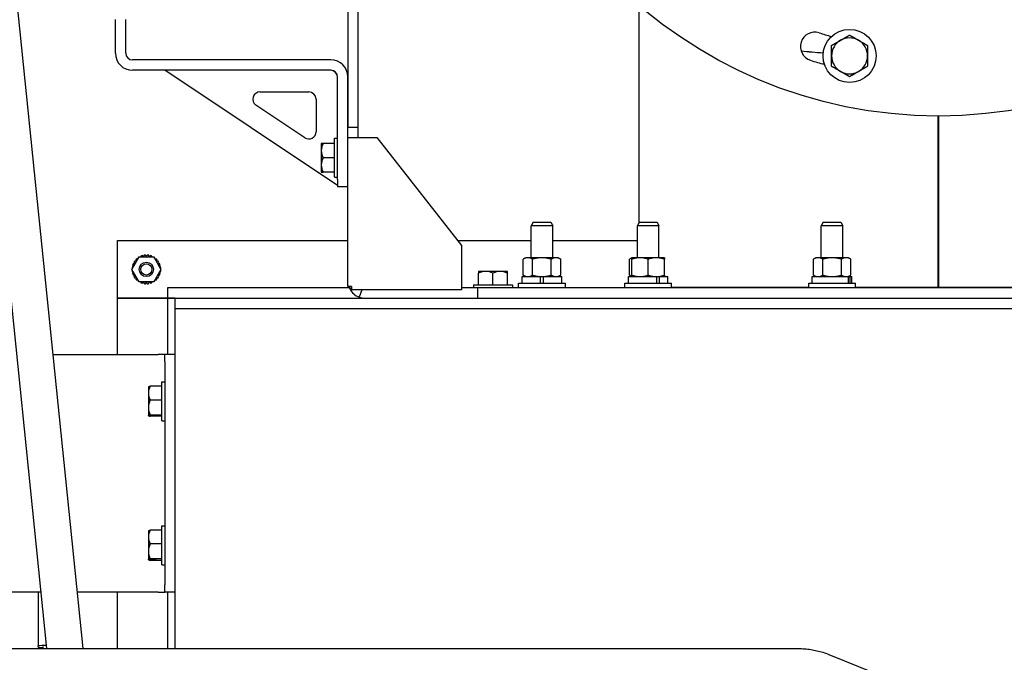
# Model space of a CAD drawing. Header units: inches. Extents: x 18 to 846, y -67 to 561.
# Tile 317 of 656: x 277 to 294, y 491 to 502. Entities that reach past the tile are written whole.
import ezdxf

# ---------------------------------------------------------------- set-up
doc = ezdxf.new("R2010")
doc.units = ezdxf.units.IN
doc.header["$LTSCALE"] = 24
doc.header["$MEASUREMENT"] = 0
doc.layers.add('Dimension (ANSI)', color=7, linetype='Continuous', lineweight=25)
doc.layers.add('Visible (ANSI)', color=7, linetype='Continuous', lineweight=30)
doc.styles.add('Note Text (ANSI)', font='tahoma.ttf')
doc.dimstyles.new('SB Fraction-16 (ANSI)', dxfattribs={"dimscale": 24, "dimtxt": 0.125, "dimasz": 0.098425, "dimexe": 0.125, "dimexo": 0.0625, "dimgap": 0.031496, "dimtad": 0, "dimtih": 1, "dimtoh": 1, "dimdec": 4, "dimrnd": 1e-08, "dimzin": 0, "dimdsep": 46, "dimlunit": 5, "dimtxsty": 'Note Text (ANSI)', "dimcen": 0.09, "dimdle": 0.393701, "dimclrd": 256, "dimclre": 256, "dimclrt": 256, "dimadec": 0, "dimazin": 3, "dimtfac": 0.96, "dimtofl": 0, "dimtmove": 0, "dimatfit": 3, "dimfxl": 1, "dimfrac": 2, "dimtolj": 1, "dimtzin": 12, "dimlwd": -1, "dimlwe": -1, "dimarcsym": 0})

# ---------------------------------------------------------------- blocks, each defined once
blk = doc.blocks.new('*D18')
at = {"layer": 'Defpoints', "color": 0, "transparency": 16777216}
for p in [(331.678, 544.007), (242.86, 406.007), (331.678, 406.007)]:
    blk.add_point(p, dxfattribs=at)
at = {"layer": 'Dimension (ANSI)', "transparency": 16777216}
for p, q in [((330.178, 544.007), (239.86, 544.007)), ((242.86, 541.645), (242.86, 486.331)), ((242.86, 408.369), (242.86, 481.682)), ((330.178, 406.007), (239.86, 406.007))]:
    blk.add_line(p, q, dxfattribs=at)
for points in [[(242.466, 541.645), (243.253, 541.645), (242.86, 544.007)], [(242.466, 408.369), (243.253, 408.369), (242.86, 406.007)]]:
    blk.add_solid(points, dxfattribs=at)
at = {"layer": 'Dimension (ANSI)', "transparency": 16777216, "insert": (239.783, 485.575), "char_height": 3, "attachment_point": 1, "style": 'Note Text (ANSI)'}
blk.add_mtext('\\A1;138', dxfattribs=at)

msp = doc.modelspace()

# ---------------------------------------------------------------- linework, layer by layer
at = {"layer": 'Visible (ANSI)'}
for p, q in [((282.45699, 503.4841), (282.45699, 500.61617)), ((282.63629, 500.61617), (282.63629, 502.92847)), ((276.08391, 502.7116), (277.22521, 491.56559)), ((276.70566, 502.77526), (277.85348, 491.56559)), ((287.50729, 502.72713), (287.50729, 498.95186)), ((278.41867, 501.89774), (278.41867, 502.4841)), ((278.59797, 501.89774), (278.59797, 502.4841)), ((282.15969, 501.77974), (278.71597, 501.77974)), ((282.15969, 501.60044), (278.71597, 501.60044)), ((282.27769, 499.60044), (279.27769, 501.60044)), ((282.27769, 499.70808), (282.27769, 501.48244)), ((282.45699, 500.43617), (282.45699, 501.48244)), ((280.92908, 501.22544), (281.77769, 501.22544)), ((281.90269, 501.10044), (281.90269, 500.5347)), ((281.70835, 500.43069), (280.85974, 500.99643)), ((292.70199, 497.83203), (292.70199, 500.80686)), ((292.71199, 500.80686), (292.71199, 497.83203)), ((282.45699, 500.61617), (282.63629, 500.61617)), ((282.63629, 500.43617), (282.63629, 500.61617)), ((282.22269, 499.74508), (282.22269, 500.42108)), ((282.22269, 500.42108), (282.27769, 500.42108)), ((282.45699, 500.43617), (282.75429, 500.43617)), ((282.45699, 497.94304), (282.45699, 500.43617)), ((282.75429, 500.43617), (282.95681, 500.43617)), ((282.95681, 500.43617), (284.43001, 498.55769)), ((281.99269, 500.32953), (281.99269, 500.20808)), ((282.0235, 500.33308), (281.9952, 500.33308)), ((282.22269, 500.33308), (282.0235, 500.33308)), ((281.99269, 500.20808), (281.99269, 499.95808)), ((282.22269, 500.08308), (282.0235, 500.08308)), ((281.99269, 499.95808), (281.99269, 499.83663)), ((281.9952, 499.83308), (282.0235, 499.83308)), ((282.22269, 499.83308), (282.0235, 499.83308)), ((282.22269, 499.74508), (282.27769, 499.74508)), ((282.27769, 499.70808), (282.27769, 499.58308)), ((282.27769, 499.58308), (282.45699, 499.58308)), ((285.6711, 498.96644), (285.63727, 498.90394)), ((286.01227, 498.90394), (285.63727, 498.90394)), ((285.63727, 498.34804), (285.63727, 498.90394)), ((285.6711, 498.96644), (285.97844, 498.96644)), ((285.97844, 498.96644), (286.01227, 498.90394)), ((286.01227, 498.34804), (286.01227, 498.90394)), ((287.51519, 498.96644), (287.48136, 498.90394)), ((287.85636, 498.90394), (287.48136, 498.90394)), ((287.48136, 498.34804), (287.48136, 498.90394)), ((287.51519, 498.96644), (287.82253, 498.96644)), ((287.82253, 498.96644), (287.85636, 498.90394)), ((287.85636, 498.34804), (287.85636, 498.90394)), ((290.70924, 498.96644), (290.67541, 498.90394)), ((291.05041, 498.90394), (290.67541, 498.90394)), ((290.67541, 498.34804), (290.67541, 498.90394)), ((290.70924, 498.96644), (291.01658, 498.96644)), ((291.01658, 498.96644), (291.05041, 498.90394)), ((291.05041, 498.34804), (291.05041, 498.90394)), ((278.45699, 498.64574), (282.45699, 498.64574)), ((278.45699, 497.64574), (278.45699, 498.64574)), ((284.36096, 498.64574), (285.63727, 498.64574)), ((284.43001, 498.55769), (284.43001, 497.7884)), ((286.01227, 498.64574), (287.48136, 498.64574)), ((278.7044, 498.14574), (278.8307, 498.36449)), ((278.81313, 498.3502), (278.81506, 498.3374)), ((278.8307, 498.36449), (279.08329, 498.36449)), ((278.86223, 498.37709), (278.86129, 498.36449)), ((278.90651, 498.36449), (278.88684, 498.3857)), ((278.91609, 498.39237), (278.90749, 498.36449)), ((278.95699, 498.36931), (278.94199, 498.39529)), ((278.97199, 498.39529), (278.95699, 498.36931)), ((279.0065, 498.36449), (278.9979, 498.39237)), ((279.02715, 498.3857), (279.00747, 498.36449)), ((279.0527, 498.36449), (279.05175, 498.37709)), ((279.08329, 498.36449), (279.20958, 498.14574)), ((279.09893, 498.3374), (279.10086, 498.3502)), ((285.54327, 498.34804), (285.49972, 498.3229)), ((285.58098, 498.34804), (285.54327, 498.34804)), ((285.82477, 498.34804), (285.58098, 498.34804)), ((286.06856, 498.34804), (285.82477, 498.34804)), ((286.10627, 498.34804), (286.06856, 498.34804)), ((286.10627, 498.34804), (286.14982, 498.3229)), ((287.38736, 498.34804), (287.34381, 498.3229)), ((287.52811, 498.34804), (287.38736, 498.34804)), ((287.80961, 498.34804), (287.52811, 498.34804)), ((287.95036, 498.34804), (287.80961, 498.34804)), ((290.58141, 498.34804), (290.53786, 498.3229)), ((290.61912, 498.34804), (290.58141, 498.34804)), ((290.86291, 498.34804), (290.61912, 498.34804)), ((291.10669, 498.34804), (290.86291, 498.34804)), ((291.14441, 498.34804), (291.10669, 498.34804)), ((291.14441, 498.34804), (291.18795, 498.3229)), ((278.73184, 498.19327), (278.71036, 498.18665)), ((278.71704, 498.21589), (278.73518, 498.19906)), ((278.75556, 498.24274), (278.72565, 498.2405)), ((278.73866, 498.26753), (278.75556, 498.24274)), ((278.7822, 498.28513), (278.75253, 498.28961)), ((278.77124, 498.31306), (278.7822, 498.28513)), ((278.80759, 498.32446), (278.78967, 498.33149)), ((279.12431, 498.33149), (279.1064, 498.32446)), ((279.13179, 498.28513), (279.14275, 498.31306)), ((279.16145, 498.28961), (279.13179, 498.28513)), ((279.15842, 498.24274), (279.17532, 498.26753)), ((279.18834, 498.2405), (279.15842, 498.24274)), ((279.1788, 498.19906), (279.19695, 498.21589)), ((279.20362, 498.18665), (279.18214, 498.19327)), ((285.49972, 498.04518), (285.49972, 498.3229)), ((285.66225, 498.04518), (285.66225, 498.3229)), ((285.98729, 498.04518), (285.98729, 498.3229)), ((286.14982, 498.04518), (286.14982, 498.3229)), ((287.34381, 498.04518), (287.34381, 498.3229)), ((287.38736, 498.04518), (287.38736, 498.3229)), ((287.66886, 498.04518), (287.66886, 498.3229)), ((287.95036, 498.04518), (287.95036, 498.3229)), ((290.53786, 498.04518), (290.53786, 498.3229)), ((290.70038, 498.04518), (290.70038, 498.3229)), ((291.02543, 498.04518), (291.02543, 498.3229)), ((291.18795, 498.04518), (291.18795, 498.3229)), ((278.8307, 497.92699), (278.7044, 498.14574)), ((278.70744, 498.16074), (278.71166, 498.15831)), ((278.71166, 498.13317), (278.70744, 498.13074)), ((278.71036, 498.10483), (278.73184, 498.09821)), ((278.73518, 498.09242), (278.71704, 498.07559)), ((278.72565, 498.05098), (278.75556, 498.04874)), ((278.75556, 498.04874), (278.73866, 498.02395)), ((278.75253, 498.00188), (278.7822, 498.00635)), ((278.7822, 498.00635), (278.77124, 497.97842)), ((279.20958, 498.14574), (279.08329, 497.92699)), ((279.13179, 498.00635), (279.16145, 498.00188)), ((279.14275, 497.97842), (279.13179, 498.00635)), ((279.15842, 498.04874), (279.18834, 498.05098)), ((279.17532, 498.02395), (279.15842, 498.04874)), ((279.19695, 498.07559), (279.1788, 498.09242)), ((279.18214, 498.09821), (279.20362, 498.10483)), ((279.20233, 498.15831), (279.20654, 498.16074)), ((279.20654, 498.13074), (279.20233, 498.13317)), ((284.72465, 498.10754), (284.72465, 498.07924)), ((284.72465, 497.88004), (284.72465, 498.07924)), ((284.84965, 498.11004), (284.72821, 498.11004)), ((285.09965, 498.11004), (284.84965, 498.11004)), ((284.97465, 497.88004), (284.97465, 498.07924)), ((285.2211, 498.11004), (285.09965, 498.11004)), ((285.22465, 498.07924), (285.22465, 498.10754)), ((285.22465, 497.88004), (285.22465, 498.07924)), ((285.48077, 498.02004), (285.80177, 498.02004)), ((285.48077, 497.90504), (285.48077, 498.02004)), ((285.54327, 498.02004), (285.49972, 498.04518)), ((285.80177, 497.90504), (285.80177, 498.02004)), ((285.80177, 498.02004), (285.82477, 498.02004)), ((285.82477, 498.02004), (285.84777, 498.02004)), ((285.84777, 498.02004), (285.84777, 497.90504)), ((285.84777, 498.02004), (286.16877, 498.02004)), ((286.10627, 498.02004), (286.14982, 498.04518)), ((286.16877, 497.90504), (286.16877, 498.02004)), ((287.32486, 498.02004), (287.82055, 498.02004)), ((287.32486, 497.90504), (287.32486, 498.02004)), ((287.38736, 498.02004), (287.34381, 498.04518)), ((287.82055, 497.90504), (287.82055, 498.02004)), ((287.82055, 498.02004), (287.82905, 498.02004)), ((287.82905, 498.02004), (287.86039, 498.02004)), ((287.86039, 498.02004), (287.86039, 497.90504)), ((287.86039, 498.02004), (288.01286, 498.02004)), ((288.01286, 497.90504), (288.01286, 498.02004)), ((290.51891, 498.02004), (291.14865, 498.02004)), ((290.51891, 497.90504), (290.51891, 498.02004)), ((290.58141, 498.02004), (290.53786, 498.04518)), ((291.14441, 498.02004), (291.18795, 498.04518)), ((291.14865, 497.90504), (291.14865, 498.02004)), ((291.14865, 498.02004), (291.17165, 498.02004)), ((291.17165, 498.02004), (291.17165, 497.90504)), ((291.17165, 498.02004), (291.20691, 498.02004)), ((291.20691, 497.90504), (291.20691, 498.02004)), ((278.78967, 497.95999), (278.80759, 497.96702)), ((278.81506, 497.95408), (278.81313, 497.94128)), ((279.08329, 497.92699), (278.8307, 497.92699)), ((278.86129, 497.92699), (278.86223, 497.9144)), ((278.88684, 497.90579), (278.90651, 497.92699)), ((278.90749, 497.92699), (278.91609, 497.89911)), ((278.94199, 497.89619), (278.95699, 497.92217)), ((278.95699, 497.92217), (278.97199, 497.89619)), ((278.9979, 497.89911), (279.0065, 497.92699)), ((279.00747, 497.92699), (279.02715, 497.90579)), ((279.05175, 497.9144), (279.0527, 497.92699)), ((279.10086, 497.94128), (279.09893, 497.95408)), ((279.1064, 497.96702), (279.12431, 497.95999)), ((279.33199, 497.64574), (279.33199, 497.83217)), ((279.33199, 497.83217), (282.47844, 497.83217)), ((282.45699, 497.8509), (282.45699, 497.94304)), ((282.51878, 497.8509), (282.45699, 497.8509)), ((282.51878, 497.82401), (282.48896, 497.80894)), ((282.51878, 497.8509), (282.51878, 497.7884)), ((284.43001, 497.83217), (284.63665, 497.83217)), ((284.70699, 497.82504), (284.43001, 497.82504)), ((284.63665, 497.88004), (285.31265, 497.88004)), ((284.63665, 497.88004), (284.63665, 497.82504)), ((300.70699, 497.82504), (284.70699, 497.82504)), ((284.70699, 497.82504), (284.70699, 497.64574)), ((285.31265, 497.88004), (285.31265, 497.82504)), ((285.31265, 497.83217), (285.41827, 497.83217)), ((285.41827, 497.90504), (286.23127, 497.90504)), ((285.41827, 497.82504), (285.41827, 497.90504)), ((286.23127, 497.82504), (286.23127, 497.90504)), ((286.23127, 497.83217), (287.26236, 497.83217)), ((287.26236, 497.90504), (288.07536, 497.90504)), ((287.26236, 497.82504), (287.26236, 497.90504)), ((288.07536, 497.82504), (288.07536, 497.90504)), ((290.45641, 497.83203), (288.07536, 497.83203)), ((290.45641, 497.90504), (291.26941, 497.90504)), ((290.45641, 497.82504), (290.45641, 497.90504)), ((291.26941, 497.82504), (291.26941, 497.90504)), ((292.70199, 497.83203), (291.26941, 497.83203)), ((292.71199, 497.83203), (292.70199, 497.83203)), ((294.14458, 497.83203), (292.71199, 497.83203)), ((282.75429, 497.7884), (282.51878, 497.7884)), ((282.69769, 497.7884), (282.6521, 497.66386)), ((284.43001, 497.7884), (282.75429, 497.7884)), ((278.45699, 497.64614), (279.33199, 497.64614)), ((278.45699, 496.66894), (278.45699, 497.64614)), ((279.33199, 497.64574), (278.45699, 497.64574)), ((279.33199, 496.66894), (279.33199, 497.64614)), ((279.33199, 497.64614), (279.45699, 497.64614)), ((279.45699, 497.64574), (279.33199, 497.64574)), ((279.45699, 497.64614), (279.45699, 497.64574)), ((279.45699, 497.64574), (305.95699, 497.64574)), ((279.45699, 497.46644), (279.45699, 497.64574)), ((279.45699, 491.56559), (279.45699, 497.46644)), ((279.45699, 497.46644), (305.95699, 497.46644)), ((277.33092, 496.66894), (279.15969, 496.66894)), ((279.27769, 496.66894), (279.15969, 496.66894)), ((279.27769, 496.54394), (279.27769, 496.66894)), ((279.45699, 496.66894), (279.27769, 496.66894)), ((279.27769, 496.54394), (279.27769, 492.66894)), ((279.22269, 496.11666), (279.0235, 496.11666)), ((279.22269, 495.51844), (279.22269, 496.19444)), ((279.22269, 496.19444), (279.27769, 496.19444)), ((278.99269, 496.10536), (278.99269, 495.99749)), ((278.99269, 495.99749), (278.99269, 495.74821)), ((279.22269, 495.87832), (279.0235, 495.87832)), ((278.99269, 495.74821), (278.99269, 495.61389)), ((278.99269, 495.60752), (278.99269, 495.61389)), ((278.9952, 495.61034), (279.11469, 495.61034)), ((279.11469, 495.60398), (278.9952, 495.60398)), ((279.22269, 495.6181), (279.0235, 495.6181)), ((279.11469, 495.61034), (279.11469, 495.60398)), ((279.22269, 495.59622), (279.0235, 495.59622)), ((279.22269, 495.51844), (279.27769, 495.51844)), ((278.99269, 493.60566), (278.99269, 493.50039)), ((279.22269, 493.6184), (279.0235, 493.6184)), ((279.22269, 493.01844), (279.22269, 493.69444)), ((279.22269, 493.69444), (279.27769, 493.69444)), ((278.99269, 493.50039), (278.99269, 493.2514)), ((279.22269, 493.38238), (279.0235, 493.38238)), ((278.99269, 493.2514), (278.99269, 493.11476)), ((278.99269, 493.10722), (278.99269, 493.11476)), ((278.9952, 493.11123), (279.11469, 493.11123)), ((279.11469, 493.10368), (278.9952, 493.10368)), ((279.22269, 493.12042), (279.0235, 493.12042)), ((279.22269, 493.09448), (279.0235, 493.09448)), ((279.11469, 493.11123), (279.11469, 493.10368)), ((279.22269, 493.01844), (279.27769, 493.01844)), ((277.12503, 492.54394), (274.06497, 492.54394)), ((277.07499, 492.54394), (277.07499, 491.61166)), ((279.15969, 492.54394), (277.7533, 492.54394)), ((278.45699, 491.56559), (278.45699, 492.54394)), ((279.15969, 492.54394), (279.27769, 492.54394)), ((279.27769, 492.54394), (279.27769, 492.66894)), ((279.45699, 492.54394), (279.27769, 492.54394)), ((279.33199, 491.56559), (279.33199, 492.54394)), ((276.45224, 491.56559), (290.27641, 491.56559)), ((277.07499, 491.58766), (277.07499, 491.61166)), ((277.16749, 491.56559), (277.16749, 491.59966)), ((290.80524, 491.46379), (295.06582, 489.74723))]:
    msp.add_line(p, q, dxfattribs=at)
for centre, radius in [((292.70699, 508.80686), 8), ((291.16646, 501.85039), 0.461), ((278.95599, 498.14574), 0.125), ((278.95599, 498.14574), 0.09794)]:
    msp.add_circle(centre, radius, dxfattribs=at)
for centre, radius, start, end in [((290.5629, 502.01212), 0.25, 72.486826, 252.486826), ((292.70699, 508.80686), 6.875, 252.486826, 254.341962), ((291.16646, 501.85039), 0.3125, 120, 180), ((291.16646, 501.85039), 0.3125, 60, 120), ((291.16646, 501.85039), 0.3125, 0, 60), ((278.71597, 501.89774), 0.2973, 180, 270), ((278.71597, 501.89774), 0.118, 180, 270), ((282.15969, 501.48244), 0.2973, 0, 90), ((292.70699, 508.80686), 7.375, 252.486826, 254.451374), ((291.16646, 501.85039), 0.3125, 180, 240), ((291.16646, 501.85039), 0.3125, 300, 0), ((282.15269, 501.47544), 0.125, 0, 90), ((282.15969, 501.48244), 0.118, 0, 90), ((291.16646, 501.85039), 0.3125, 240, 300), ((280.92908, 501.10044), 0.125, 90, 236.309932), ((281.77769, 501.10044), 0.125, 0, 90), ((281.77769, 500.5347), 0.125, 236.309932, 0), ((282.34625, 500.08308), 0.43097, 144.543448, 145.121318), ((282.34625, 500.08308), 0.43097, 214.878682, 215.456552), ((278.95699, 498.14574), 0.25, 121.044976, 125.131616), ((278.95699, 498.14574), 0.25, 106.296956, 112.274473), ((278.95699, 498.14574), 0.25, 93.439813, 99.41733), ((278.95699, 498.14574), 0.25, 80.58267, 86.560187), ((278.95699, 498.14574), 0.25, 67.725527, 73.703044), ((278.95699, 498.14574), 0.25, 54.868384, 58.955024), ((278.95699, 498.14574), 0.25, 170.58267, 176.560187), ((278.95699, 498.14574), 0.25, 157.725527, 163.703044), ((278.95699, 498.14574), 0.25, 144.868384, 150.845902), ((278.95699, 498.14574), 0.25, 132.011241, 137.988759), ((278.95699, 498.14574), 0.25, 42.011241, 47.988759), ((278.95699, 498.14574), 0.25, 29.154098, 35.131616), ((278.95699, 498.14574), 0.25, 16.296956, 22.274473), ((278.95699, 498.14574), 0.25, 3.439813, 9.41733), ((278.95699, 498.14574), 0.25, 183.439813, 189.41733), ((278.95699, 498.14574), 0.25, 196.296956, 202.274473), ((278.95699, 498.14574), 0.25, 209.154098, 215.131616), ((278.95699, 498.14574), 0.25, 324.868384, 330.845902), ((278.95699, 498.14574), 0.25, 337.725527, 343.703044), ((278.95699, 498.14574), 0.25, 350.58267, 356.560187), ((284.97465, 497.75649), 0.43097, 124.878682, 125.456552), ((284.97465, 497.75649), 0.43097, 54.543448, 55.121318), ((278.95699, 498.14574), 0.25, 222.011241, 227.988759), ((278.95699, 498.14574), 0.25, 234.868384, 238.955024), ((278.95699, 498.14574), 0.25, 247.725527, 253.703044), ((278.95699, 498.14574), 0.25, 260.58267, 266.560187), ((278.95699, 498.14574), 0.25, 273.439813, 279.41733), ((278.95699, 498.14574), 0.25, 286.296956, 292.274473), ((278.95699, 498.14574), 0.25, 301.044976, 305.131616), ((278.95699, 498.14574), 0.25, 312.011241, 317.988759), ((282.75429, 497.94304), 0.2973, 198.054288, 206.812434), ((282.75429, 497.94304), 0.2973, 206.812434, 249.89514), ((282.75429, 497.94304), 0.2973, 249.89514, 270)]:
    msp.add_arc(centre, radius, start, end, dxfattribs=at)
for centre, major_axis, ratio, start_param, end_param in [((292.70699, 502.83017), (-5.1997, 0), 0.19311493, 1.09477438, 1.17629299), ((292.70699, 502.82903), (5.1997, 0), 0.19289574, 4.23637587, 4.31788356), ((282.34625, 500.20808), (-0.35355, 0), 0.8660254, 5.86265097, 6.28318531), ((282.34625, 500.20808), (-0.35355, 0), 0.8660254, 0, 0.42053434), ((282.34625, 499.95808), (-0.35355, 0), 0.8660254, 5.86265097, 6.28318531), ((282.34625, 499.95808), (-0.35355, 0), 0.8660254, 0, 0.42053434), ((284.84965, 497.75649), (0, 0.35355), 0.8660254, 0, 0.42053434), ((284.84965, 497.75649), (0, 0.35355), 0.8660254, 5.86265097, 6.28318531), ((285.09965, 497.75649), (0, 0.35355), 0.8660254, 0, 0.42053434), ((285.09965, 497.75649), (0, 0.35355), 0.8660254, 5.86265097, 6.28318531), ((279.34625, 495.99749), (-0.35355, 0), 0.8256305, 5.86265097, 6.28318531), ((279.34625, 496.10572), (-0.35355, 0), 0.07580599, 5.86265097, 6.16411018), ((279.34625, 495.85962), (-0.43097, 0), 0.99712259, 5.66435173, 5.67443747), ((279.34625, 495.99749), (-0.35355, 0), 0.8256305, 0, 0.42053434), ((279.34625, 495.74821), (-0.35355, 0), 0.90143648, 5.86265097, 6.28318531), ((279.34625, 495.74821), (-0.35355, 0), 0.90143648, 0, 0.42053434), ((279.34625, 495.85962), (0.43097, 0), 0.99712259, 3.7503405, 3.76042623), ((279.34625, 495.85326), (-0.43097, 0), 0.99712259, 0.60874784, 0.61883358), ((279.34625, 495.60716), (-0.35355, 0), 0.07580599, 5.86265097, 6.16411018), ((279.34625, 495.60716), (-0.35355, 0), 0.07580599, 0.11907513, 0.42053434), ((279.34625, 493.50039), (-0.35355, 0), 0.81760279, 5.86265097, 6.28318531), ((279.34625, 493.36021), (-0.43097, 0), 0.99595612, 5.66435173, 5.67443747), ((279.34625, 493.60543), (-0.35355, 0), 0.08984102, 5.86265097, 6.16411018), ((279.34625, 493.50039), (-0.35355, 0), 0.81760279, 0, 0.42053434), ((279.34625, 493.2514), (-0.35355, 0), 0.90744381, 5.86265097, 6.28318531), ((279.34625, 493.2514), (-0.35355, 0), 0.90744381, 0, 0.42053434), ((279.34625, 493.36021), (0.43097, 0), 0.99595612, 3.7503405, 3.76042623), ((279.34625, 493.35267), (-0.43097, 0), 0.99595612, 0.60874784, 0.61883358), ((279.34625, 493.10745), (-0.35355, 0), 0.08984102, 5.86265097, 6.16411018), ((279.34625, 493.10745), (-0.35355, 0), 0.08984102, 0.11907513, 0.42053434), ((277.35499, 491.59966), (0.343, 0), 0.06058837, 1.97604818, 2.52581847), ((277.35499, 491.59966), (-0.343, 0), 0.06058837, 0.61577418, 0.99244131)]:
    msp.add_ellipse(centre, major_axis=major_axis, ratio=ratio, start_param=start_param, end_param=end_param, dxfattribs=at)
for points, weights in [([(290.85396, 502.03082), (290.93769, 502.07916), (291.01021, 502.12103)], [1, 1.0379548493, 1]), ([(291.01021, 502.12103), (291.08273, 502.16289), (291.16646, 502.21124)], [1, 1.0379548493, 1]), ([(291.16646, 502.21124), (291.25019, 502.16289), (291.32271, 502.12103)], [1, 1.0379548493, 1]), ([(291.32271, 502.12103), (291.39523, 502.07916), (291.47896, 502.03082)], [1, 1.0379548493, 1]), ([(290.85396, 501.85039), (290.85396, 501.93413), (290.85396, 502.03082)], [1, 1.0379548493, 1]), ([(291.47896, 502.03082), (291.47896, 501.93413), (291.47896, 501.85039)], [1, 1.0379548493, 1]), ([(290.85396, 501.66997), (290.85396, 501.76666), (290.85396, 501.85039)], [1, 1.0379548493, 1]), ([(291.47896, 501.85039), (291.47896, 501.76666), (291.47896, 501.66997)], [1, 1.0379548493, 1]), ([(291.01021, 501.57976), (290.93769, 501.62163), (290.85396, 501.66997)], [1, 1.0379548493, 1]), ([(291.47896, 501.66997), (291.39523, 501.62163), (291.32271, 501.57976)], [1, 1.0379548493, 1]), ([(291.16646, 501.48955), (291.08273, 501.53789), (291.01021, 501.57976)], [1, 1.0379548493, 1]), ([(291.32271, 501.57976), (291.25019, 501.53789), (291.16646, 501.48955)], [1, 1.0379548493, 1]), ([(285.58098, 498.34804), (285.54327, 498.34804), (285.49972, 498.3229)], [1, 1.0379548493, 1]), ([(285.66225, 498.3229), (285.6187, 498.34804), (285.58098, 498.34804)], [1, 1.0379548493, 1]), ([(285.82477, 498.34804), (285.74934, 498.34804), (285.66225, 498.3229)], [1, 1.0379548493, 1]), ([(285.98729, 498.3229), (285.9002, 498.34804), (285.82477, 498.34804)], [1, 1.0379548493, 1]), ([(286.06856, 498.34804), (286.03084, 498.34804), (285.98729, 498.3229)], [1, 1.0379548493, 1]), ([(286.14982, 498.3229), (286.10627, 498.34804), (286.06856, 498.34804)], [1, 1.0379548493, 1]), ([(287.38736, 498.34231), (287.36677, 498.33616), (287.34381, 498.3229)], [1.01895290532, 1.01965956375, 1]), ([(287.38736, 498.3229), (287.38736, 498.34804), (287.38736, 498.34804)], [1, 1.0379548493, 1]), ([(287.52811, 498.34804), (287.46278, 498.34804), (287.38736, 498.3229)], [1, 1.0379548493, 1]), ([(287.66886, 498.3229), (287.59343, 498.34804), (287.52811, 498.34804)], [1, 1.0379548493, 1]), ([(287.80961, 498.34804), (287.74428, 498.34804), (287.66886, 498.3229)], [1, 1.0379548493, 1]), ([(287.95036, 498.3229), (287.87493, 498.34804), (287.80961, 498.34804)], [1, 1.0379548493, 1]), ([(287.95036, 498.34804), (287.95036, 498.34804), (287.95036, 498.3229)], [1, 1.0379548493, 1]), ([(290.61912, 498.34804), (290.58141, 498.34804), (290.53786, 498.3229)], [1, 1.0379548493, 1]), ([(290.70038, 498.3229), (290.65683, 498.34804), (290.61912, 498.34804)], [1, 1.0379548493, 1]), ([(290.86291, 498.34804), (290.78748, 498.34804), (290.70038, 498.3229)], [1, 1.0379548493, 1]), ([(291.02543, 498.3229), (290.93833, 498.34804), (290.86291, 498.34804)], [1, 1.0379548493, 1]), ([(291.10669, 498.34804), (291.06898, 498.34804), (291.02543, 498.3229)], [1, 1.0379548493, 1]), ([(291.18795, 498.3229), (291.14441, 498.34804), (291.10669, 498.34804)], [1, 1.0379548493, 1]), ([(285.49972, 498.04518), (285.54327, 498.02004), (285.58098, 498.02004)], [1, 1.0379548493, 1]), ([(285.58098, 498.02004), (285.6187, 498.02004), (285.66225, 498.04518)], [1, 1.0379548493, 1]), ([(285.66225, 498.04518), (285.74934, 498.02004), (285.82477, 498.02004)], [1, 1.0379548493, 1]), ([(285.82477, 498.02004), (285.9002, 498.02004), (285.98729, 498.04518)], [1, 1.0379548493, 1]), ([(285.98729, 498.04518), (286.03084, 498.02004), (286.06856, 498.02004)], [1, 1.0379548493, 1]), ([(286.06856, 498.02004), (286.10627, 498.02004), (286.14982, 498.04518)], [1, 1.0379548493, 1]), ([(287.34381, 498.04518), (287.36677, 498.03193), (287.38736, 498.02577)], [1, 1.01965956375, 1.01895290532]), ([(287.38736, 498.02004), (287.38736, 498.02004), (287.38736, 498.04518)], [1, 1.0379548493, 1]), ([(287.38736, 498.04518), (287.46278, 498.02004), (287.52811, 498.02004)], [1, 1.0379548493, 1]), ([(287.52811, 498.02004), (287.59343, 498.02004), (287.66886, 498.04518)], [1, 1.0379548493, 1]), ([(287.66886, 498.04518), (287.74428, 498.02004), (287.80961, 498.02004)], [1, 1.0379548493, 1]), ([(287.80961, 498.02004), (287.87493, 498.02004), (287.95036, 498.04518)], [1, 1.0379548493, 1]), ([(287.95036, 498.04518), (287.95036, 498.02004), (287.95036, 498.02004)], [1, 1.0379548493, 1]), ([(290.53786, 498.04518), (290.58141, 498.02004), (290.61912, 498.02004)], [1, 1.0379548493, 1]), ([(290.61912, 498.02004), (290.65683, 498.02004), (290.70038, 498.04518)], [1, 1.0379548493, 1]), ([(290.70038, 498.04518), (290.78748, 498.02004), (290.86291, 498.02004)], [1, 1.0379548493, 1]), ([(290.86291, 498.02004), (290.93833, 498.02004), (291.02543, 498.04518)], [1, 1.0379548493, 1]), ([(291.02543, 498.04518), (291.06898, 498.02004), (291.10669, 498.02004)], [1, 1.0379548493, 1]), ([(291.10669, 498.02004), (291.14441, 498.02004), (291.18795, 498.04518)], [1, 1.0379548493, 1])]:
    msp.add_rational_spline(points, weights, degree=2, dxfattribs=at)
for points, knots in [([(292.70199, 500.54802), (292.70366, 500.54803), (292.70533, 500.54804), (292.70866, 500.54804), (292.71032, 500.54803), (292.71199, 500.54802)], [-7.1962449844, -7.1962449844, -7.1962449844, -7.1962449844, -7.1835628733, -7.1835628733, -7.1708807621, -7.1708807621, -7.1708807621, -7.1708807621]), ([(292.71199, 499.29806), (292.71032, 499.29805), (292.70866, 499.29804), (292.70533, 499.29804), (292.70366, 499.29805), (292.70199, 499.29806)], [-2.4072030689, -2.4072030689, -2.4072030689, -2.4072030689, -2.3945209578, -2.3945209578, -2.3818388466, -2.3818388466, -2.3818388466, -2.3818388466]), ([(290.27641, 491.56559), (290.31265, 491.56559), (290.34889, 491.56421), (290.42113, 491.55872), (290.45713, 491.55461), (290.52866, 491.54367), (290.56419, 491.53684), (290.63454, 491.52049), (290.66936, 491.51098), (290.73806, 491.48934), (290.77194, 491.4772), (290.80524, 491.46379)], [4.71238898, 4.71238898, 4.71238898, 4.71238898, 4.79639409, 4.79639409, 4.8803992, 4.8803992, 4.96440431, 4.96440431, 5.04840942, 5.04840942, 5.13241453, 5.13241453, 5.13241453, 5.13241453])]:
    msp.add_open_spline(points, degree=3, knots=knots, dxfattribs=at)

# ---------------------------------------------------------------- dimensions: what is measured, and where the dimension line sits
at = {"layer": 'Dimension (ANSI)'}
dim = msp.add_linear_dim(base=(242.85953, 406.00673), p1=(331.67843, 544.00673), p2=(331.67843, 406.00673), angle=90, dimstyle='SB Fraction-16 (ANSI)', override={"dimgap": 0.031496, "dimdec": 4, "dimtol": 0, "dimlim": 0, "dimtp": 0, "dimtm": 0, "dimtdec": 2, "dimatfit": 1}, dxfattribs=at)
dim.commit()
dim.dimension.update_dxf_attribs({"geometry": '*D18', "text_midpoint": (242.85953, 484.00673), "dimtype": 160})

doc.saveas('drawing.dxf')
